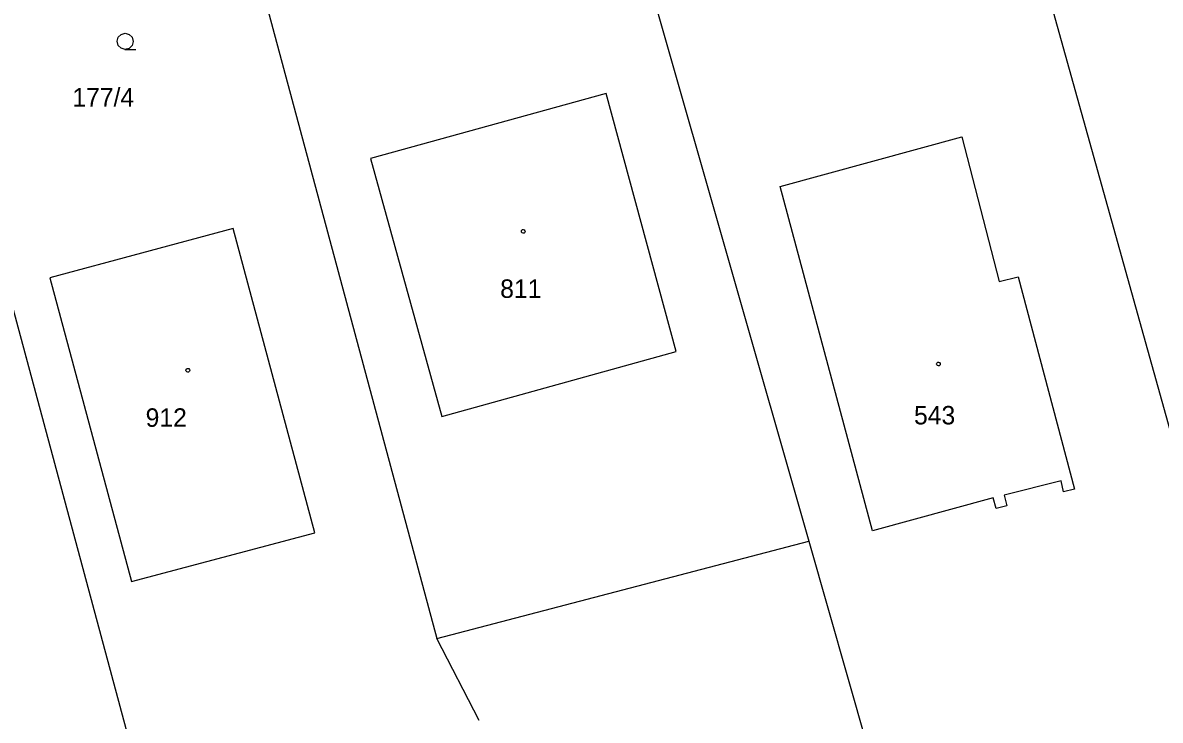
# Model space of a CAD drawing. Extents: x -757994 to -755874, y -1047691 to -1046119.
# Drawn here: x -756279.3 to -756226.9, y -1046647.3 to -1046615.3 of the extents above; entities that cross this region are included whole.
import ezdxf

# ---------------------------------------------------------------- set-up
doc = ezdxf.new("R2010")
doc.units = 0
doc.layers.add('katastrální mapa', color=7, linetype='Continuous')

msp = doc.modelspace()

# ---------------------------------------------------------------- linework, layer by layer
at = {"layer": 'katastrální mapa'}
for p, q in [((-756237.5, -1046594.5), (-756223.29, -1046645.47)), ((-756254.1, -1046600.6), (-756243.09, -1046639.11)), ((-756270.03, -1046607.01), (-756260.2, -1046643.58)), ((-756284.52, -1046610.55), (-756273.42, -1046651.77)), ((-756252.42, -1046618.52), (-756263.25, -1046621.51)), ((-756249.2, -1046630.38), (-756252.42, -1046618.52)), ((-756244.41, -1046622.8), (-756236.06, -1046620.52)), ((-756236.06, -1046620.52), (-756234.33, -1046627.17)), ((-756263.25, -1046621.51), (-756259.98, -1046633.37)), ((-756240.17, -1046638.63), (-756244.41, -1046622.8)), ((-756269.57, -1046624.73), (-756278.01, -1046627)), ((-756265.81, -1046638.72), (-756269.57, -1046624.73)), ((-756278.01, -1046627), (-756274.25, -1046640.96)), ((-756234.33, -1046627.17), (-756233.46, -1046626.95)), ((-756233.46, -1046626.95), (-756230.87, -1046636.72)), ((-756259.98, -1046633.37), (-756249.2, -1046630.38)), ((-756231.49, -1046636.34), (-756234.1, -1046636.99)), ((-756231.38, -1046636.84), (-756231.49, -1046636.34)), ((-756230.87, -1046636.72), (-756231.38, -1046636.84)), ((-756234.62, -1046637.11), (-756240.17, -1046638.63)), ((-756234.48, -1046637.61), (-756234.62, -1046637.11)), ((-756234.1, -1046636.99), (-756233.98, -1046637.49)), ((-756233.98, -1046637.49), (-756234.48, -1046637.61)), ((-756274.25, -1046640.96), (-756265.81, -1046638.72)), ((-756260.2, -1046643.58), (-756243.09, -1046639.11)), ((-756243.09, -1046639.11), (-756229.95, -1046685.08)), ((-756258.25, -1046647.35), (-756260.2, -1046643.58))]:
    msp.add_line(p, q, dxfattribs=at)
msp.add_lwpolyline([(-756274.54, -1046616.49), (-756274.73, -1046616.44), (-756274.865, -1046616.305), (-756274.915, -1046616.12), (-756274.865, -1046615.935), (-756274.73, -1046615.8), (-756274.545, -1046615.75), (-756274.36, -1046615.8), (-756274.225, -1046615.935), (-756274.175, -1046616.125), (-756274.225, -1046616.315), (-756274.36, -1046616.45), (-756274.55, -1046616.5), (-756274.05, -1046616.5)], dxfattribs=at)
for points in [[(-756256.23, -1046624.775), (-756256.18, -1046624.785), (-756256.155, -1046624.83), (-756256.145, -1046624.86), (-756256.155, -1046624.905), (-756256.195, -1046624.94), (-756256.23, -1046624.945), (-756256.275, -1046624.93), (-756256.305, -1046624.9), (-756256.315, -1046624.86), (-756256.305, -1046624.815), (-756256.265, -1046624.78)], [(-756237.13, -1046630.875), (-756237.08, -1046630.885), (-756237.055, -1046630.93), (-756237.045, -1046630.96), (-756237.055, -1046631.005), (-756237.095, -1046631.04), (-756237.13, -1046631.045), (-756237.175, -1046631.03), (-756237.205, -1046631), (-756237.215, -1046630.96), (-756237.205, -1046630.915), (-756237.165, -1046630.88)], [(-756271.66, -1046631.165), (-756271.61, -1046631.175), (-756271.585, -1046631.22), (-756271.575, -1046631.25), (-756271.585, -1046631.295), (-756271.625, -1046631.33), (-756271.66, -1046631.335), (-756271.705, -1046631.32), (-756271.735, -1046631.29), (-756271.745, -1046631.25), (-756271.735, -1046631.205), (-756271.695, -1046631.17)]]:
    msp.add_lwpolyline(points, close=True, dxfattribs=at)

# ---------------------------------------------------------------- texts
for s, p in [('177/4', (-756276.974, -1046619.12)), ('811', (-756257.291, -1046627.92)), ('912', (-756273.601, -1046633.85)), ('543', (-756238.254, -1046633.74))]:
    msp.add_text(s, height=0.85, dxfattribs=at).set_placement(p)

doc.saveas('drawing.dxf')
